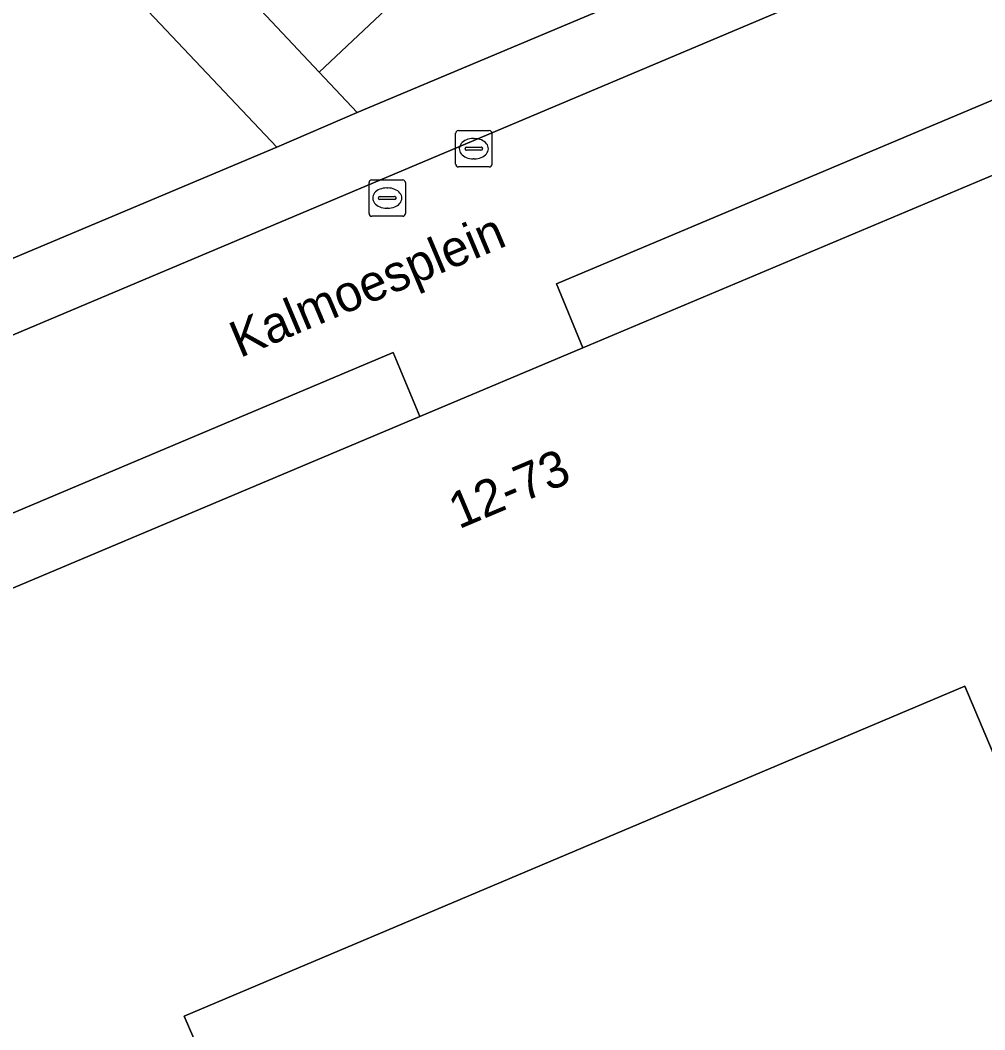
# Model space of a CAD drawing. Extents: x 162542 to 163147, y 380779 to 381521.
# Drawn here: x 163071.18 to 163097.76, y 381221.75 to 381249.56 of the extents above; entities that cross this region are included whole.
import ezdxf

# ---------------------------------------------------------------- set-up
doc = ezdxf.new("R2010")
doc.units = 0
for name, color, linetype in [('IMGEO_Kolk', 7, 'Continuous'), ('IMGEO_Openbare_ruimte_label', 7, 'Continuous'), ('IMGEO_Pand', 7, 'Continuous'), ('IMGEO_Pand_nummerreeks', 7, 'Continuous'), ('IMGEO_Rijbaan_lokaal_open', 7, 'Continuous'), ('IMGEO_Rioolput', 7, 'Continuous'), ('IMGEO_Terreindeel_gesloten', 7, 'Continuous'), ('IMGEO_Voetpad_open', 7, 'Continuous')]:
    doc.layers.add(name, color=color, linetype=linetype)

msp = doc.modelspace()

# ---------------------------------------------------------------- linework, layer by layer
at = {"layer": 'IMGEO_Kolk'}
for p, q in [((163083.254, 381246.519), (163084.106, 381246.519)), ((163083.179, 381245.593), (163083.179, 381246.445)), ((163083.667, 381246.299), (163083.692, 381246.299)), ((163084.18, 381246.445), (163084.18, 381245.593)), ((163083.438, 381246.013), (163083.438, 381246.025)), ((163083.876, 381245.976), (163083.478, 381245.976)), ((163083.481, 381246.062), (163083.879, 381246.062)), ((163083.922, 381246.025), (163083.922, 381246.013)), ((163083.69, 381245.739), (163083.665, 381245.739)), ((163084.106, 381245.519), (163083.254, 381245.519))]:
    msp.add_line(p, q, dxfattribs=at)
for points in [[(163083.254, 381246.519), (163084.106, 381246.519)], [(163083.179, 381245.593), (163083.179, 381246.445)], [(163084.18, 381246.445), (163084.18, 381245.593)], [(163084.106, 381245.519), (163083.254, 381245.519)]]:
    msp.add_lwpolyline(points, dxfattribs=at)
for centre, radius, start, end in [((163083.256, 381246.443), 0.0765, 91.552, 178.448), ((163083.256, 381246.443), 0.0765, 91.552, 178.448), ((163084.104, 381246.443), 0.0765, 1.552, 88.448), ((163084.104, 381246.443), 0.0765, 1.552, 88.448), ((163083.478, 381246.022), 0.0403, 85.8775, 175.7526), ((163083.475, 381246.012), 0.0366, 178.938, 274.7102), ((163083.879, 381246.019), 0.043, 264.8664, 352.4533), ((163083.883, 381246.024), 0.0386, 1.7309, 96.639), ((163083.256, 381245.595), 0.0765, 181.552, 268.448), ((163083.256, 381245.595), 0.0765, 181.552, 268.448), ((163084.104, 381245.595), 0.0765, 271.552, 358.448), ((163084.104, 381245.595), 0.0765, 271.552, 358.448)]:
    msp.add_arc(centre, radius, start, end, dxfattribs=at)
for centre, major_axis, ratio, start_param, end_param in [((163083.666, 381246.019), (-0.387, 0.002), 0.722429, 4.712389, 7.853982), ((163083.691, 381246.019), (-0.39, 0.002), 0.717154, 1.570796, 4.712389)]:
    msp.add_ellipse(centre, major_axis=major_axis, ratio=ratio, start_param=start_param, end_param=end_param, dxfattribs=at)
at = {"layer": 'IMGEO_Pand'}
for points in [[(163075.923, 381251.854), (163079.421, 381248.129), (163092.152, 381260.113), (163088.646, 381263.837), (163082.087, 381257.662), (163078.179, 381253.98)], [(163079.421, 381248.129), (163080.469, 381247.013), (163097.674, 381254.248), (163092.152, 381260.113)], [(163061.944, 381248.327), (163054.661, 381241.475), (163058.261, 381237.648), (163078.255, 381246.061), (163071.658, 381253.039), (163069.4, 381250.914), (163068.856, 381250.402), (163070.709, 381248.435), (163066.006, 381244.01)], [(163103.952, 381247.808), (163086.685, 381240.532), (163082.192, 381238.639), (163057.157, 381228.09), (163054.725, 381219.532), (163064.164, 381216.843), (163079.936, 381212.35), (163075.698, 381222.129), (163097.207, 381231.217), (163101.877, 381220.163), (163104.539, 381221.287), (163113.474, 381225.063), (163114.381, 381238.82)]]:
    msp.add_lwpolyline(points, close=True, dxfattribs=at)
at = {"layer": 'IMGEO_Rijbaan_lokaal_open'}
for points in [[(163081.459, 381240.403), (163082.192, 381238.639), (163086.685, 381240.532), (163085.96, 381242.293), (163103.11, 381249.521), (163101.329, 381253.703), (163056.729, 381234.882), (163050.901, 381233.72)], [(163051.169, 381229.571), (163050.785, 381227.844), (163050.51, 381226.879), (163054.426, 381225.777), (163055.304, 381229.374), (163057.755, 381230.408), (163081.459, 381240.403)]]:
    msp.add_lwpolyline(points, dxfattribs=at)
at = {"layer": 'IMGEO_Rioolput'}
for p, q in [((163080.869, 381245.159), (163081.721, 381245.159)), ((163080.794, 381244.233), (163080.794, 381245.085)), ((163081.282, 381244.939), (163081.307, 381244.939)), ((163081.795, 381245.085), (163081.795, 381244.233)), ((163081.053, 381244.653), (163081.053, 381244.665)), ((163081.491, 381244.616), (163081.093, 381244.616)), ((163081.096, 381244.702), (163081.494, 381244.702)), ((163081.537, 381244.665), (163081.537, 381244.653)), ((163081.305, 381244.379), (163081.28, 381244.379)), ((163081.721, 381244.159), (163080.869, 381244.159))]:
    msp.add_line(p, q, dxfattribs=at)
for points in [[(163080.869, 381245.159), (163081.721, 381245.159)], [(163080.794, 381244.233), (163080.794, 381245.085)], [(163081.795, 381245.085), (163081.795, 381244.233)], [(163081.721, 381244.159), (163080.869, 381244.159)]]:
    msp.add_lwpolyline(points, dxfattribs=at)
for centre, radius, start, end in [((163080.871, 381245.083), 0.0765, 91.552, 178.448), ((163080.871, 381245.083), 0.0765, 91.552, 178.448), ((163081.719, 381245.083), 0.0765, 1.552, 88.448), ((163081.719, 381245.083), 0.0765, 1.552, 88.448), ((163081.093, 381244.662), 0.0403, 85.8775, 175.7526), ((163081.09, 381244.652), 0.0366, 178.938, 274.7102), ((163081.494, 381244.659), 0.043, 264.8664, 352.4533), ((163081.498, 381244.664), 0.0386, 1.7309, 96.639), ((163080.871, 381244.235), 0.0765, 181.552, 268.448), ((163080.871, 381244.235), 0.0765, 181.552, 268.448), ((163081.719, 381244.235), 0.0765, 271.552, 358.448), ((163081.719, 381244.235), 0.0765, 271.552, 358.448)]:
    msp.add_arc(centre, radius, start, end, dxfattribs=at)
for centre, major_axis, ratio, start_param, end_param in [((163081.281, 381244.659), (-0.387, 0.002), 0.722429, 4.712389, 7.853982), ((163081.306, 381244.659), (-0.39, 0.002), 0.717154, 1.570796, 4.712389)]:
    msp.add_ellipse(centre, major_axis=major_axis, ratio=ratio, start_param=start_param, end_param=end_param, dxfattribs=at)
at = {"layer": 'IMGEO_Terreindeel_gesloten'}
msp.add_lwpolyline([(163113.474, 381225.063), (163104.539, 381221.287), (163101.877, 381220.163), (163097.207, 381231.217), (163075.698, 381222.129), (163079.936, 381212.35), (163064.164, 381216.843), (163054.725, 381219.532), (163051.506, 381208.345), (163051.416, 381208), (163060.513, 381205.397), (163060.858, 381205.299), (163085.066, 381198.411), (163084.14, 381200.482), (163108.916, 381210.892), (163117.973, 381214.696)], close=True, dxfattribs=at)
at = {"layer": 'IMGEO_Voetpad_open'}
for points in [[(163101.329, 381253.703), (163100.495, 381255.489), (163097.674, 381254.248), (163080.469, 381247.013), (163078.255, 381246.061), (163058.261, 381237.648), (163055.347, 381236.403), (163056.729, 381234.882)], [(163103.952, 381247.808), (163103.11, 381249.521), (163085.96, 381242.293), (163086.685, 381240.532)], [(163082.192, 381238.639), (163081.459, 381240.403), (163057.755, 381230.408), (163057.157, 381228.09)]]:
    msp.add_lwpolyline(points, close=True, dxfattribs=at)
msp.add_lwpolyline([(163071.658, 381253.039), (163078.255, 381246.061), (163080.469, 381247.013), (163079.421, 381248.129), (163075.923, 381251.854)], dxfattribs=at)

# ---------------------------------------------------------------- texts
at = {"layer": 'IMGEO_Openbare_ruimte_label'}
msp.add_text('Kalmoesplein', height=1, rotation=22.8225, dxfattribs=at).set_placement((163077.234, 381240.249))
at = {"layer": 'IMGEO_Pand_nummerreeks'}
msp.add_text('12-73', height=1, rotation=22.8501, dxfattribs=at).set_placement((163083.266, 381235.532))

doc.saveas('drawing.dxf')
